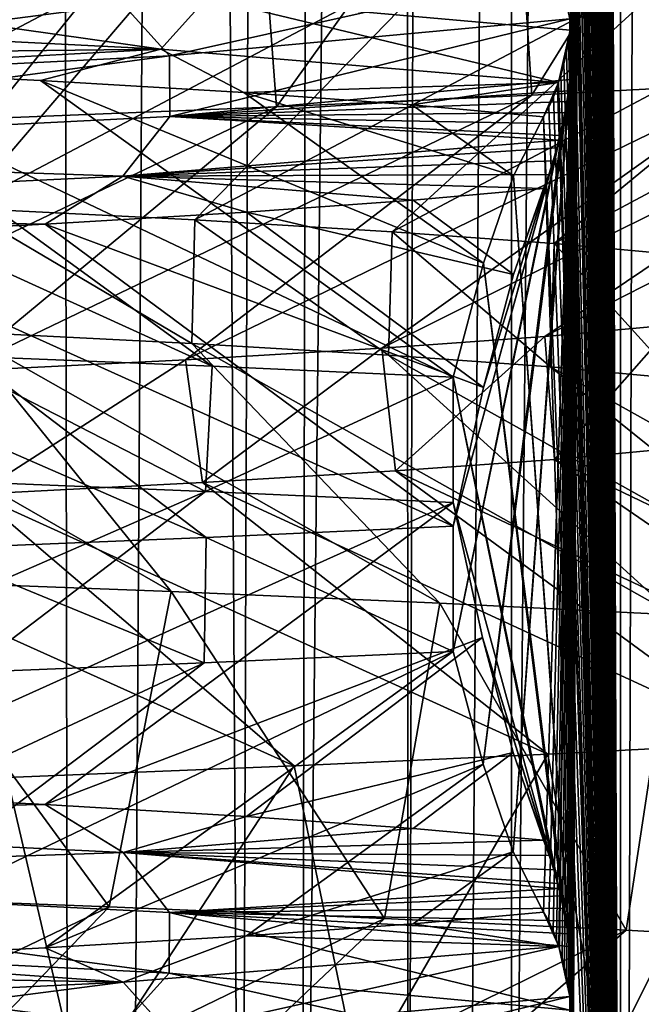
# Model space of a CAD drawing. Header units: millimetres. Extents: x -39 to 39, y -2 to 145.
# Tile 424 of 656: x 11.72 to 12.99, y 40.01 to 42.02. Entities that reach past the tile are written whole.
import ezdxf

# ---------------------------------------------------------------- set-up
doc = ezdxf.new("R2010")
doc.units = ezdxf.units.MM
doc.header["$LTSCALE"] = 65.185185
for name, color, linetype in [('12', 7, 'CONTINUOUS'), ('156', 7, 'CONTINUOUS'), ('157', 7, 'CONTINUOUS'), ('16', 7, 'CONTINUOUS'), ('177', 7, 'CONTINUOUS'), ('460', 7, 'CONTINUOUS'), ('49', 7, 'CONTINUOUS'), ('528', 7, 'CONTINUOUS'), ('529', 7, 'CONTINUOUS'), ('53', 7, 'CONTINUOUS'), ('624', 7, 'CONTINUOUS'), ('625', 7, 'CONTINUOUS'), ('626', 7, 'CONTINUOUS'), ('75', 7, 'CONTINUOUS'), ('83', 7, 'CONTINUOUS')]:
    doc.layers.add(name, color=color, linetype=linetype)

msp = doc.modelspace()

# ---------------------------------------------------------------- linework, layer by layer
at = {"layer": '12', "color": 7, "linetype": 'Continuous'}
for points in [[(11.8202, 38.299, 11.9468), (11.6881, 121, 12.475), (11.4562, 38.299, 12.2963), (11.8202, 38.299, 11.9468)], [(11.6796, 121, -12.483), (12.475, 121, -11.6881), (11.5869, 38.299, -12.1732), (11.6796, 121, -12.483)], [(11.5869, 38.299, -12.1732), (12.475, 121, -11.6881), (11.9473, 38.299, -11.8197), (11.5869, 38.299, -12.1732)], [(12.483, 121, 11.6796), (11.6881, 121, 12.475), (12.1735, 38.299, 11.5866), (12.483, 121, 11.6796)], [(12.1735, 38.299, 11.5866), (11.6881, 121, 12.475), (11.8202, 38.299, 11.9468), (12.1735, 38.299, 11.5866)], [(11.9473, 38.299, -11.8197), (12.475, 121, -11.6881), (12.297, 38.299, -11.4554), (11.9473, 38.299, -11.8197)], [(12.5158, 38.2987, 11.216), (12.483, 121, 11.6796), (12.1735, 38.299, 11.5866), (12.5158, 38.2987, 11.216)], [(12.475, 121, -11.6881), (13.2165, 121, -10.8427), (12.297, 38.299, -11.4554), (12.475, 121, -11.6881)], [(12.297, 38.299, -11.4554), (13.2165, 121, -10.8427), (12.6355, 38.299, -11.0809), (12.297, 38.299, -11.4554)], [(12.6355, 38.299, -11.0809), (13.2165, 121, -10.8427), (12.9627, 38.299, -10.6964), (12.6355, 38.299, -11.0809)], [(12.9627, 38.299, -10.6964), (13.2165, 121, -10.8427), (13.2781, 38.299, -10.3022), (12.9627, 38.299, -10.6964)]]:
    msp.add_3dface(points, dxfattribs=at)
at = {"layer": '156', "color": 7, "linetype": 'Continuous'}
for points in [[(11.6006, 41.3847, -6.7071), (11.0635, 41.4087, -7.5604), (12.0306, 40.8529, -7.8223), (11.6006, 41.3847, -6.7071)], [(12.0306, 40.8529, -7.8223), (11.0635, 41.4087, -7.5604), (11.4136, 40.8767, -8.6979), (12.0306, 40.8529, -7.8223)], [(12.0728, 41.3607, -5.8143), (11.6006, 41.3847, -6.7071), (12.5806, 40.8291, -6.903), (12.0728, 41.3607, -5.8143)], [(12.5806, 40.8291, -6.903), (11.6006, 41.3847, -6.7071), (12.0306, 40.8529, -7.8223), (12.5806, 40.8291, -6.903)], [(12.4755, 41.3368, -4.8909), (12.0728, 41.3607, -5.8143), (13.0604, 40.8054, -5.9453), (12.4755, 41.3368, -4.8909)], [(13.0604, 40.8054, -5.9453), (12.0728, 41.3607, -5.8143), (12.5806, 40.8291, -6.903), (13.0604, 40.8054, -5.9453)], [(12.8071, 41.3129, -3.942), (12.4755, 41.3368, -4.8909), (13.4676, 40.7816, -4.9545), (12.8071, 41.3129, -3.942)], [(13.4676, 40.7816, -4.9545), (12.4755, 41.3368, -4.8909), (13.0604, 40.8054, -5.9453), (13.4676, 40.7816, -4.9545)], [(13.0651, 41.2892, -2.9773), (12.8071, 41.3129, -3.942), (13.7996, 40.7578, -3.9361), (13.0651, 41.2892, -2.9773)], [(13.7996, 40.7578, -3.9361), (12.8071, 41.3129, -3.942), (13.4676, 40.7816, -4.9545), (13.7996, 40.7578, -3.9361)], [(12.8152, 41.1235, 3.9155), (13.0701, 41.1471, 2.9549), (13.9222, 40.5915, 3.4779), (12.8152, 41.1235, 3.9155)], [(12.4895, 41.0998, 4.855), (12.8152, 41.1235, 3.9155), (13.6239, 40.5677, 4.5067), (12.4895, 41.0998, 4.855)], [(13.6239, 40.5677, 4.5067), (12.8152, 41.1235, 3.9155), (13.9222, 40.5915, 3.4779), (13.6239, 40.5677, 4.5067)], [(12.0946, 41.0762, 5.7689), (12.4895, 41.0998, 4.855), (13.2498, 40.5439, 5.5105), (12.0946, 41.0762, 5.7689)], [(13.2498, 40.5439, 5.5105), (12.4895, 41.0998, 4.855), (13.6239, 40.5677, 4.5067), (13.2498, 40.5439, 5.5105)], [(11.6317, 41.0525, 6.653), (12.0946, 41.0762, 5.7689), (12.8018, 40.5202, 6.4835), (11.6317, 41.0525, 6.653)], [(12.8018, 40.5202, 6.4835), (12.0946, 41.0762, 5.7689), (13.2498, 40.5439, 5.5105), (12.8018, 40.5202, 6.4835)], [(11.0995, 41.0286, 7.5074), (11.6317, 41.0525, 6.653), (12.2825, 40.4964, 7.4204), (11.0995, 41.0286, 7.5074)], [(12.2825, 40.4964, 7.4204), (11.6317, 41.0525, 6.653), (12.8018, 40.5202, 6.4835), (12.2825, 40.4964, 7.4204)], [(11.6948, 40.4726, 8.3159), (11.0995, 41.0286, 7.5074), (12.2825, 40.4964, 7.4204), (11.6948, 40.4726, 8.3159)]]:
    msp.add_3dface(points, dxfattribs=at)
at = {"layer": '157', "color": 7, "linetype": 'Continuous'}
for points in [[(11.0618, 41.6618, -7.5629), (12.0851, 42.2007, -7.7377), (11.4755, 42.2244, -8.6161), (11.0618, 41.6618, -7.5629)], [(11.0618, 41.6618, -7.5629), (11.6039, 41.6376, -6.7015), (12.0851, 42.2007, -7.7377), (11.0618, 41.6618, -7.5629)], [(11.6039, 41.6376, -6.7015), (12.6277, 42.1769, -6.8164), (12.0851, 42.2007, -7.7377), (11.6039, 41.6376, -6.7015)], [(11.6039, 41.6376, -6.7015), (12.0791, 41.6134, -5.8014), (12.6277, 42.1769, -6.8164), (11.6039, 41.6376, -6.7015)], [(12.0791, 41.6134, -5.8014), (13.1002, 42.1532, -5.8573), (12.6277, 42.1769, -6.8164), (12.0791, 41.6134, -5.8014)], [(12.0791, 41.6134, -5.8014), (12.4831, 41.5893, -4.8716), (13.1002, 42.1532, -5.8573), (12.0791, 41.6134, -5.8014)], [(12.4831, 41.5893, -4.8716), (13.4999, 42.1295, -4.8656), (13.1002, 42.1532, -5.8573), (12.4831, 41.5893, -4.8716)], [(12.4831, 41.5893, -4.8716), (12.8145, 41.5653, -3.9179), (13.4999, 42.1295, -4.8656), (12.4831, 41.5893, -4.8716)], [(12.8145, 41.5653, -3.9179), (13.8247, 42.1058, -3.847), (13.4999, 42.1295, -4.8656), (12.8145, 41.5653, -3.9179)], [(12.8145, 41.5653, -3.9179), (13.071, 41.5416, -2.951), (13.8247, 42.1058, -3.847), (12.8145, 41.5653, -3.9179)], [(13.0577, 41.3988, 3.0095), (12.7953, 41.3749, 3.98), (13.9029, 41.9397, 3.5541), (13.0577, 41.3988, 3.0095)], [(12.7953, 41.3749, 3.98), (13.5997, 41.916, 4.5794), (13.9029, 41.9397, 3.5541), (12.7953, 41.3749, 3.98)], [(12.7953, 41.3749, 3.98), (12.4618, 41.3511, 4.9259), (13.5997, 41.916, 4.5794), (12.7953, 41.3749, 3.98)], [(12.4618, 41.3511, 4.9259), (13.221, 41.8923, 5.5793), (13.5997, 41.916, 4.5794), (12.4618, 41.3511, 4.9259)], [(12.4618, 41.3511, 4.9259), (12.0602, 41.3273, 5.8405), (13.221, 41.8923, 5.5793), (12.4618, 41.3511, 4.9259)], [(12.0602, 41.3273, 5.8405), (12.7689, 41.8685, 6.5482), (13.221, 41.8923, 5.5793), (12.0602, 41.3273, 5.8405)], [(12.0602, 41.3273, 5.8405), (11.5927, 41.3037, 6.7209), (12.7689, 41.8685, 6.5482), (12.0602, 41.3273, 5.8405)], [(11.5927, 41.3037, 6.7209), (12.2459, 41.8448, 7.4807), (12.7689, 41.8685, 6.5482), (11.5927, 41.3037, 6.7209)], [(11.5927, 41.3037, 6.7209), (11.0584, 41.2799, 7.5679), (12.2459, 41.8448, 7.4807), (11.5927, 41.3037, 6.7209)], [(11.0584, 41.2799, 7.5679), (11.6549, 41.8211, 8.3717), (12.2459, 41.8448, 7.4807), (11.0584, 41.2799, 7.5679)], [(10.7847, 39.6732, -7.953), (11.9036, 40.208, -8.0142), (11.2738, 40.2317, -8.8783), (10.7847, 39.6732, -7.953)], [(10.7847, 39.6732, -7.953), (11.363, 39.6487, -7.1023), (11.9036, 40.208, -8.0142), (10.7847, 39.6732, -7.953)], [(11.363, 39.6487, -7.1023), (12.4672, 40.1843, -7.1057), (11.9036, 40.208, -8.0142), (11.363, 39.6487, -7.1023)], [(11.363, 39.6487, -7.1023), (11.8744, 39.6243, -6.2096), (12.4672, 40.1843, -7.1057), (11.363, 39.6487, -7.1023)], [(11.8744, 39.6243, -6.2096), (12.9617, 40.1606, -6.1577), (12.4672, 40.1843, -7.1057), (11.8744, 39.6243, -6.2096)], [(11.8744, 39.6243, -6.2096), (12.3157, 39.5998, -5.2804), (12.9617, 40.1606, -6.1577), (11.8744, 39.6243, -6.2096)], [(12.3157, 39.5998, -5.2804), (13.3842, 40.1368, -5.1755), (12.9617, 40.1606, -6.1577), (12.3157, 39.5998, -5.2804)], [(12.3157, 39.5998, -5.2804), (12.6845, 39.5754, -4.32), (13.3842, 40.1368, -5.1755), (12.3157, 39.5998, -5.2804)], [(12.6845, 39.5754, -4.32), (13.7324, 40.1131, -4.1646), (13.3842, 40.1368, -5.1755), (12.6845, 39.5754, -4.32)], [(12.6845, 39.5754, -4.32), (12.9786, 39.5509, -3.3342), (13.7324, 40.1131, -4.1646), (12.6845, 39.5754, -4.32)], [(12.9786, 39.5509, -3.3342), (14.0044, 40.0894, -3.1306), (13.7324, 40.1131, -4.1646), (12.9786, 39.5509, -3.3342)], [(12.9786, 39.5509, -3.3342), (13.1961, 39.5265, -2.3288), (14.0044, 40.0894, -3.1306), (12.9786, 39.5509, -3.3342)]]:
    msp.add_3dface(points, dxfattribs=at)
at = {"layer": '16', "color": 7, "linetype": 'Continuous'}
for points in [[(12.0728, 41.3607, -5.8143), (11.6039, 41.6376, -6.7015), (11.6006, 41.3847, -6.7071), (12.0728, 41.3607, -5.8143)], [(12.0791, 41.6134, -5.8014), (11.6039, 41.6376, -6.7015), (12.0728, 41.3607, -5.8143), (12.0791, 41.6134, -5.8014)], [(12.4755, 41.3368, -4.8909), (12.0791, 41.6134, -5.8014), (12.0728, 41.3607, -5.8143), (12.4755, 41.3368, -4.8909)], [(12.4831, 41.5893, -4.8716), (12.0791, 41.6134, -5.8014), (12.4755, 41.3368, -4.8909), (12.4831, 41.5893, -4.8716)], [(12.8071, 41.3129, -3.942), (12.4831, 41.5893, -4.8716), (12.4755, 41.3368, -4.8909), (12.8071, 41.3129, -3.942)], [(12.8145, 41.5653, -3.9179), (12.4831, 41.5893, -4.8716), (12.8071, 41.3129, -3.942), (12.8145, 41.5653, -3.9179)], [(13.0651, 41.2892, -2.9773), (12.8145, 41.5653, -3.9179), (12.8071, 41.3129, -3.942), (13.0651, 41.2892, -2.9773)], [(13.071, 41.5416, -2.951), (12.8145, 41.5653, -3.9179), (13.0651, 41.2892, -2.9773), (13.071, 41.5416, -2.951)], [(12.7953, 41.3749, 3.98), (13.0577, 41.3988, 3.0095), (12.8152, 41.1235, 3.9155), (12.7953, 41.3749, 3.98)], [(12.8152, 41.1235, 3.9155), (13.0577, 41.3988, 3.0095), (13.0701, 41.1471, 2.9549), (12.8152, 41.1235, 3.9155)], [(12.4618, 41.3511, 4.9259), (12.7953, 41.3749, 3.98), (12.4895, 41.0998, 4.855), (12.4618, 41.3511, 4.9259)], [(12.4895, 41.0998, 4.855), (12.7953, 41.3749, 3.98), (12.8152, 41.1235, 3.9155), (12.4895, 41.0998, 4.855)], [(12.0602, 41.3273, 5.8405), (12.4618, 41.3511, 4.9259), (12.0946, 41.0762, 5.7689), (12.0602, 41.3273, 5.8405)], [(12.0946, 41.0762, 5.7689), (12.4618, 41.3511, 4.9259), (12.4895, 41.0998, 4.855), (12.0946, 41.0762, 5.7689)], [(11.5927, 41.3037, 6.7209), (12.0602, 41.3273, 5.8405), (11.6317, 41.0525, 6.653), (11.5927, 41.3037, 6.7209)], [(11.6317, 41.0525, 6.653), (12.0602, 41.3273, 5.8405), (12.0946, 41.0762, 5.7689), (11.6317, 41.0525, 6.653)]]:
    msp.add_3dface(points, dxfattribs=at)
at = {"layer": '177', "color": 7, "linetype": 'Continuous'}
for points in [[(12.7275, 42.5166, 6.6282), (13.1865, 42.5403, 5.6603), (12.7689, 41.8685, 6.5482), (12.7275, 42.5166, 6.6282)], [(12.7689, 41.8685, 6.5482), (13.1865, 42.5403, 5.6603), (13.221, 41.8923, 5.5793), (12.7689, 41.8685, 6.5482)], [(12.1976, 42.4928, 7.5591), (12.7275, 42.5166, 6.6282), (12.2459, 41.8448, 7.4807), (12.1976, 42.4928, 7.5591)], [(12.2459, 41.8448, 7.4807), (12.7275, 42.5166, 6.6282), (12.7689, 41.8685, 6.5482), (12.2459, 41.8448, 7.4807)], [(11.5998, 42.469, 8.448), (12.1976, 42.4928, 7.5591), (11.6549, 41.8211, 8.3717), (11.5998, 42.469, 8.448)], [(11.6549, 41.8211, 8.3717), (12.1976, 42.4928, 7.5591), (12.2459, 41.8448, 7.4807), (11.6549, 41.8211, 8.3717)], [(11.9036, 40.208, -8.0142), (11.4136, 40.8767, -8.6979), (11.2738, 40.2317, -8.8783), (11.9036, 40.208, -8.0142)], [(12.0306, 40.8529, -7.8223), (11.4136, 40.8767, -8.6979), (11.9036, 40.208, -8.0142), (12.0306, 40.8529, -7.8223)], [(12.4672, 40.1843, -7.1057), (12.0306, 40.8529, -7.8223), (11.9036, 40.208, -8.0142), (12.4672, 40.1843, -7.1057)], [(12.5806, 40.8291, -6.903), (12.0306, 40.8529, -7.8223), (12.4672, 40.1843, -7.1057), (12.5806, 40.8291, -6.903)], [(12.9617, 40.1606, -6.1577), (12.5806, 40.8291, -6.903), (12.4672, 40.1843, -7.1057), (12.9617, 40.1606, -6.1577)], [(13.0604, 40.8054, -5.9453), (12.5806, 40.8291, -6.903), (12.9617, 40.1606, -6.1577), (13.0604, 40.8054, -5.9453)], [(13.3842, 40.1368, -5.1755), (13.0604, 40.8054, -5.9453), (12.9617, 40.1606, -6.1577), (13.3842, 40.1368, -5.1755)], [(12.8018, 40.5202, 6.4835), (13.2498, 40.5439, 5.5105), (12.9164, 39.8759, 6.2521), (12.8018, 40.5202, 6.4835)], [(12.9164, 39.8759, 6.2521), (13.2498, 40.5439, 5.5105), (13.3461, 39.8996, 5.273), (12.9164, 39.8759, 6.2521)], [(12.2825, 40.4964, 7.4204), (12.8018, 40.5202, 6.4835), (12.4151, 39.8522, 7.1965), (12.2825, 40.4964, 7.4204)], [(12.4151, 39.8522, 7.1965), (12.8018, 40.5202, 6.4835), (12.9164, 39.8759, 6.2521), (12.4151, 39.8522, 7.1965)], [(11.6948, 40.4726, 8.3159), (12.2825, 40.4964, 7.4204), (11.8448, 39.8284, 8.1009), (11.6948, 40.4726, 8.3159)], [(11.8448, 39.8284, 8.1009), (12.2825, 40.4964, 7.4204), (12.4151, 39.8522, 7.1965), (11.8448, 39.8284, 8.1009)], [(11.2087, 39.8047, 8.9603), (11.6948, 40.4726, 8.3159), (11.8448, 39.8284, 8.1009), (11.2087, 39.8047, 8.9603)]]:
    msp.add_3dface(points, dxfattribs=at)
at = {"layer": '460', "linetype": 'Continuous'}
for points in [[(12.1009, 41.0581, -7.4303), (11.5304, 41.0812, -8.288), (11.5576, 41.3365, -8.2499), (12.1009, 41.0581, -7.4303)], [(12.1143, 41.3139, -7.4083), (12.1009, 41.0581, -7.4303), (11.5576, 41.3365, -8.2499), (12.1143, 41.3139, -7.4083)], [(12.6076, 41.2914, -6.5337), (12.1009, 41.0581, -7.4303), (12.1143, 41.3139, -7.4083), (12.6076, 41.2914, -6.5337)], [(12.6076, 41.035, -6.5337), (12.1009, 41.0581, -7.4303), (12.6076, 41.2914, -6.5337), (12.6076, 41.035, -6.5337)], [(12.6076, 40.987, 6.5337), (12.1026, 40.964, 7.4274), (12.6076, 40.7306, 6.5337), (12.6076, 40.987, 6.5337)], [(12.1026, 40.964, 7.4274), (11.5305, 40.9408, 8.2878), (12.0983, 40.7074, 7.4344), (12.1026, 40.964, 7.4274)], [(12.6076, 40.7306, 6.5337), (12.1026, 40.964, 7.4274), (12.0983, 40.7074, 7.4344), (12.6076, 40.7306, 6.5337)], [(12.0983, 40.7074, 7.4344), (11.5305, 40.9408, 8.2878), (11.523, 40.6841, 8.2982), (12.0983, 40.7074, 7.4344)]]:
    msp.add_3dface(points, dxfattribs=at)
at = {"layer": '49', "color": 7, "linetype": 'Continuous'}
msp.add_3dface([(11.0473, 121, -13.4658), (11.9001, 121, -12.7184), (11.4143, 38.2987, -12.7276), (11.0473, 121, -13.4658)], dxfattribs=at)
at = {"layer": '528', "linetype": 'Continuous'}
for points in [[(12.8475, 38.0187, 1.9567), (12.95, 67), (12.8436, 38.046, 2.0295), (12.8475, 38.0187, 1.9567)], [(12.8436, 38.046, 2.0295), (12.95, 67), (12.8503, 39.9766, 1.9023), (12.8436, 38.046, 2.0295)], [(12.8467, 40.0248, 1.9707), (12.95, 67), (12.8442, 40.0424, 2.0183), (12.8467, 40.0248, 1.9707)], [(12.8442, 40.0424, 2.0183), (12.95, 67), (12.8503, 41.9766, 1.9023), (12.8442, 40.0424, 2.0183)], [(12.8478, 40.0153, 1.9499), (12.95, 67), (12.8467, 40.0248, 1.9707), (12.8478, 40.0153, 1.9499)], [(12.8478, 42.0153, 1.9499), (12.95, 67), (12.8467, 42.0248, 1.9707), (12.8478, 42.0153, 1.9499)], [(12.95, 38), (12.95, 67), (12.8475, 38.0187, 1.9567), (12.95, 38)], [(12.8503, 39.9766, 1.9023), (12.95, 67), (12.8478, 40.0153, 1.9499), (12.8503, 39.9766, 1.9023)], [(12.8503, 41.9766, 1.9023), (12.95, 67), (12.8478, 42.0153, 1.9499), (12.8503, 41.9766, 1.9023)], [(12.8194, 40.1403, 2.4914), (12.8238, 40.1273, 2.4074), (12.8503, 41.9766, 1.9023), (12.8194, 40.1403, 2.4914)], [(12.8495, 41.9313, 1.9186), (12.8194, 40.1403, 2.4914), (12.8503, 41.9766, 1.9023), (12.8495, 41.9313, 1.9186)], [(12.8238, 40.1273, 2.4074), (12.8255, 40.1219, 2.3749), (12.8503, 41.9766, 1.9023), (12.8238, 40.1273, 2.4074)], [(12.8255, 40.1219, 2.3749), (12.8308, 40.1041, 2.2745), (12.8503, 41.9766, 1.9023), (12.8255, 40.1219, 2.3749)], [(12.8308, 40.1041, 2.2745), (12.8355, 40.0857, 2.184), (12.8503, 41.9766, 1.9023), (12.8308, 40.1041, 2.2745)], [(12.8355, 40.0857, 2.184), (12.8401, 40.0654, 2.0979), (12.8503, 41.9766, 1.9023), (12.8355, 40.0857, 2.184)], [(12.8401, 40.0654, 2.0979), (12.8442, 40.0424, 2.0183), (12.8503, 41.9766, 1.9023), (12.8401, 40.0654, 2.0979)], [(12.7307, 40.3204, 4.1854), (12.7927, 40.1975, 3.001), (12.8495, 41.9313, 1.9186), (12.7307, 40.3204, 4.1854)], [(12.8467, 41.9004, 1.9703), (12.7307, 40.3204, 4.1854), (12.8495, 41.9313, 1.9186), (12.8467, 41.9004, 1.9703)], [(12.7927, 40.1975, 3.001), (12.8034, 40.1788, 2.798), (12.8495, 41.9313, 1.9186), (12.7927, 40.1975, 3.001)], [(12.8034, 40.1788, 2.798), (12.8122, 40.1593, 2.6303), (12.8495, 41.9313, 1.9186), (12.8034, 40.1788, 2.798)], [(12.8122, 40.1593, 2.6303), (12.8194, 40.1403, 2.4914), (12.8495, 41.9313, 1.9186), (12.8122, 40.1593, 2.6303)], [(12.8438, 41.8776, 2.0257), (12.7307, 40.3204, 4.1854), (12.8467, 41.9004, 1.9703), (12.8438, 41.8776, 2.0257)], [(12.6689, 40.4998, 5.3634), (12.7307, 40.3204, 4.1854), (12.8438, 41.8776, 2.0257), (12.6689, 40.4998, 5.3634)], [(12.8404, 41.8554, 2.0917), (12.6689, 40.4998, 5.3634), (12.8438, 41.8776, 2.0257), (12.8404, 41.8554, 2.0917)], [(12.8364, 41.8332, 2.1685), (12.6689, 40.4998, 5.3634), (12.8404, 41.8554, 2.0917), (12.8364, 41.8332, 2.1685)], [(12.8316, 41.8101, 2.2583), (12.6689, 40.4998, 5.3634), (12.8364, 41.8332, 2.1685), (12.8316, 41.8101, 2.2583)], [(12.6076, 40.7306, 6.5337), (12.6689, 40.4998, 5.3634), (12.8316, 41.8101, 2.2583), (12.6076, 40.7306, 6.5337)], [(12.8261, 41.786, 2.3635), (12.6076, 40.7306, 6.5337), (12.8316, 41.8101, 2.2583), (12.8261, 41.786, 2.3635)], [(12.8237, 41.7762, 2.4091), (12.6076, 40.7306, 6.5337), (12.8261, 41.786, 2.3635), (12.8237, 41.7762, 2.4091)], [(12.8197, 41.7607, 2.4856), (12.6076, 40.7306, 6.5337), (12.8237, 41.7762, 2.4091), (12.8197, 41.7607, 2.4856)], [(12.6076, 40.987, 6.5337), (12.6076, 40.7306, 6.5337), (12.8197, 41.7607, 2.4856), (12.6076, 40.987, 6.5337)], [(12.8123, 41.7342, 2.628), (12.6076, 40.987, 6.5337), (12.8197, 41.7607, 2.4856), (12.8123, 41.7342, 2.628)], [(12.6697, 41.2705, 5.3484), (12.6076, 40.987, 6.5337), (12.8123, 41.7342, 2.628), (12.6697, 41.2705, 5.3484)], [(12.8034, 41.7063, 2.7974), (12.6697, 41.2705, 5.3484), (12.8123, 41.7342, 2.628), (12.8034, 41.7063, 2.7974)], [(12.7314, 41.502, 4.1702), (12.6697, 41.2705, 5.3484), (12.8034, 41.7063, 2.7974), (12.7314, 41.502, 4.1702)], [(12.7927, 41.6778, 3.001), (12.7314, 41.502, 4.1702), (12.8034, 41.7063, 2.7974), (12.7927, 41.6778, 3.001)]]:
    msp.add_3dface(points, dxfattribs=at)
at = {"layer": '529', "linetype": 'Continuous'}
for points in [[(12.8452, 67, -2.0005), (12.95, 67), (12.95, 38), (12.8452, 67, -2.0005)], [(12.8452, 67, -2.0005), (12.95, 38), (12.85, 64.0799, -1.9079), (12.8452, 67, -2.0005)], [(12.85, 64.0799, -1.9079), (12.95, 38), (12.8499, 64.0335, -1.9103), (12.85, 64.0799, -1.9079)], [(12.8499, 64.0335, -1.9103), (12.95, 38), (12.8473, 64.0017, -1.9603), (12.8499, 64.0335, -1.9103)], [(12.8473, 64.0017, -1.9603), (12.95, 38), (12.844, 63.9781, -2.023), (12.8473, 64.0017, -1.9603)], [(12.844, 63.9781, -2.023), (12.95, 38), (12.8501, 62.0769, -1.9058), (12.844, 63.9781, -2.023)], [(12.8501, 62.0769, -1.9058), (12.95, 38), (12.8497, 62.0307, -1.913), (12.8501, 62.0769, -1.9058)], [(12.8497, 62.0307, -1.913), (12.95, 38), (12.8471, 62, -1.9643), (12.8497, 62.0307, -1.913)], [(12.8471, 62, -1.9643), (12.95, 38), (12.8437, 61.9765, -2.0279), (12.8471, 62, -1.9643)], [(12.8437, 61.9765, -2.0279), (12.95, 38), (12.85, 60.0799, -1.9079), (12.8437, 61.9765, -2.0279)], [(12.85, 60.0799, -1.9079), (12.95, 38), (12.8499, 60.0335, -1.9103), (12.85, 60.0799, -1.9079)], [(12.8499, 60.0335, -1.9103), (12.95, 38), (12.8473, 60.0017, -1.9603), (12.8499, 60.0335, -1.9103)], [(12.8473, 60.0017, -1.9603), (12.95, 38), (12.844, 59.978, -2.023), (12.8473, 60.0017, -1.9603)], [(12.844, 59.978, -2.023), (12.95, 38), (12.85, 58.0799, -1.9079), (12.844, 59.978, -2.023)], [(12.85, 58.0799, -1.9079), (12.95, 38), (12.8499, 58.0335, -1.9103), (12.85, 58.0799, -1.9079)], [(12.8499, 58.0335, -1.9103), (12.95, 38), (12.8473, 58.0017, -1.9603), (12.8499, 58.0335, -1.9103)], [(12.8473, 58.0017, -1.9603), (12.95, 38), (12.844, 57.9781, -2.023), (12.8473, 58.0017, -1.9603)], [(12.844, 57.9781, -2.023), (12.95, 38), (12.8503, 56.0703, -1.9018), (12.844, 57.9781, -2.023)], [(12.8503, 56.0703, -1.9018), (12.95, 38), (12.8493, 56.0241, -1.9209), (12.8503, 56.0703, -1.9018)], [(12.8493, 56.0241, -1.9209), (12.95, 38), (12.8467, 55.9969, -1.9713), (12.8493, 56.0241, -1.9209)], [(12.8467, 55.9969, -1.9713), (12.95, 38), (12.8425, 55.9695, -2.0508), (12.8467, 55.9969, -1.9713)], [(12.8425, 55.9695, -2.0508), (12.95, 38), (12.85, 54.0799, -1.9079), (12.8425, 55.9695, -2.0508)], [(12.85, 54.0799, -1.9079), (12.95, 38), (12.8499, 54.0335, -1.9103), (12.85, 54.0799, -1.9079)], [(12.8499, 54.0335, -1.9103), (12.95, 38), (12.8473, 54.0017, -1.9603), (12.8499, 54.0335, -1.9103)], [(12.8473, 54.0017, -1.9603), (12.95, 38), (12.844, 53.9781, -2.023), (12.8473, 54.0017, -1.9603)], [(12.844, 53.9781, -2.023), (12.95, 38), (12.8398, 53.9555, -2.1022), (12.844, 53.9781, -2.023)], [(12.8398, 53.9555, -2.1022), (12.95, 38), (12.85, 52.0799, -1.9079), (12.8398, 53.9555, -2.1022)], [(12.85, 52.0799, -1.9079), (12.95, 38), (12.8499, 52.0335, -1.9103), (12.85, 52.0799, -1.9079)], [(12.8499, 52.0335, -1.9103), (12.95, 38), (12.8473, 52.0017, -1.9603), (12.8499, 52.0335, -1.9103)], [(12.8473, 52.0017, -1.9603), (12.95, 38), (12.844, 51.978, -2.023), (12.8473, 52.0017, -1.9603)], [(12.844, 51.978, -2.023), (12.95, 38), (12.8398, 51.9555, -2.1022), (12.844, 51.978, -2.023)], [(12.8398, 51.9555, -2.1022), (12.95, 38), (12.85, 50.0799, -1.9079), (12.8398, 51.9555, -2.1022)], [(12.85, 50.0799, -1.9079), (12.95, 38), (12.8499, 50.0335, -1.9103), (12.85, 50.0799, -1.9079)], [(12.8499, 50.0335, -1.9103), (12.95, 38), (12.8473, 50.0017, -1.9603), (12.8499, 50.0335, -1.9103)], [(12.8473, 50.0017, -1.9603), (12.95, 38), (12.844, 49.9781, -2.023), (12.8473, 50.0017, -1.9603)], [(12.844, 49.9781, -2.023), (12.95, 38), (12.8398, 49.9555, -2.1022), (12.844, 49.9781, -2.023)], [(12.8398, 49.9555, -2.1022), (12.95, 38), (12.8346, 49.9325, -2.2017), (12.8398, 49.9555, -2.1022)], [(12.8346, 49.9325, -2.2017), (12.95, 38), (12.85, 48.0799, -1.9079), (12.8346, 49.9325, -2.2017)], [(12.85, 48.0799, -1.9079), (12.95, 38), (12.8499, 48.0335, -1.9103), (12.85, 48.0799, -1.9079)], [(12.8499, 48.0335, -1.9103), (12.95, 38), (12.8473, 48.0017, -1.9603), (12.8499, 48.0335, -1.9103)], [(12.8473, 48.0017, -1.9603), (12.95, 38), (12.844, 47.9781, -2.023), (12.8473, 48.0017, -1.9603)], [(12.844, 47.9781, -2.023), (12.95, 38), (12.8398, 47.9555, -2.1022), (12.844, 47.9781, -2.023)], [(12.8398, 47.9555, -2.1022), (12.95, 38), (12.8346, 47.9325, -2.2017), (12.8398, 47.9555, -2.1022)], [(12.8346, 47.9325, -2.2017), (12.95, 38), (12.8283, 47.9091, -2.3228), (12.8346, 47.9325, -2.2017)], [(12.8283, 47.9091, -2.3228), (12.95, 38), (12.8502, 46.0751, -1.9044), (12.8283, 47.9091, -2.3228)], [(12.8502, 46.0751, -1.9044), (12.95, 38), (12.8496, 46.0286, -1.9152), (12.8502, 46.0751, -1.9044)], [(12.8496, 46.0286, -1.9152), (12.95, 38), (12.8469, 45.9985, -1.9676), (12.8496, 46.0286, -1.9152)], [(12.8469, 45.9985, -1.9676), (12.95, 38), (12.8435, 45.975, -2.0325), (12.8469, 45.9985, -1.9676)], [(12.8435, 45.975, -2.0325), (12.95, 38), (12.8391, 45.9521, -2.1156), (12.8435, 45.975, -2.0325)], [(12.8391, 45.9521, -2.1156), (12.95, 38), (12.8336, 45.9284, -2.2212), (12.8391, 45.9521, -2.1156)], [(12.8336, 45.9284, -2.2212), (12.95, 38), (12.8269, 45.9045, -2.3488), (12.8336, 45.9284, -2.2212)], [(12.8269, 45.9045, -2.3488), (12.95, 38), (12.8237, 45.8942, -2.4107), (12.8269, 45.9045, -2.3488)], [(12.8237, 45.8942, -2.4107), (12.95, 38), (12.85, 44.0799, -1.9079), (12.8237, 45.8942, -2.4107)], [(12.85, 44.0799, -1.9079), (12.95, 38), (12.8499, 44.0335, -1.9103), (12.85, 44.0799, -1.9079)], [(12.8499, 44.0335, -1.9103), (12.95, 38), (12.8473, 44.0017, -1.9603), (12.8499, 44.0335, -1.9103)], [(12.8473, 44.0017, -1.9603), (12.95, 38), (12.844, 43.978, -2.023), (12.8473, 44.0017, -1.9603)], [(12.844, 43.978, -2.023), (12.95, 38), (12.8398, 43.9555, -2.1022), (12.844, 43.978, -2.023)], [(12.8398, 43.9555, -2.1022), (12.95, 38), (12.8346, 43.9325, -2.2017), (12.8398, 43.9555, -2.1022)], [(12.8346, 43.9325, -2.2017), (12.95, 38), (12.8283, 43.9091, -2.3228), (12.8346, 43.9325, -2.2017)], [(12.8237, 43.8943, -2.4099), (12.95, 38), (12.821, 43.8863, -2.4612), (12.8237, 43.8943, -2.4099)], [(12.8283, 43.9091, -2.3228), (12.95, 38), (12.8237, 43.8943, -2.4099), (12.8283, 43.9091, -2.3228)], [(12.821, 43.8863, -2.4612), (12.95, 38), (12.8131, 43.8649, -2.613), (12.821, 43.8863, -2.4612)], [(12.8131, 43.8649, -2.613), (12.95, 38), (12.85, 42.0799, -1.9079), (12.8131, 43.8649, -2.613)], [(12.85, 42.0799, -1.9079), (12.95, 38), (12.8499, 42.0335, -1.9103), (12.85, 42.0799, -1.9079)], [(12.8499, 42.0335, -1.9103), (12.95, 38), (12.8473, 42.0017, -1.9603), (12.8499, 42.0335, -1.9103)], [(12.8473, 42.0017, -1.9603), (12.95, 38), (12.844, 41.9781, -2.023), (12.8473, 42.0017, -1.9603)], [(12.844, 41.9781, -2.023), (12.95, 38), (12.8398, 41.9555, -2.1022), (12.844, 41.9781, -2.023)], [(12.8398, 41.9555, -2.1022), (12.95, 38), (12.8346, 41.9325, -2.2017), (12.8398, 41.9555, -2.1022)], [(12.8346, 41.9325, -2.2017), (12.95, 38), (12.8283, 41.9091, -2.3228), (12.8346, 41.9325, -2.2017)], [(12.8283, 41.9091, -2.3228), (12.95, 38), (12.8237, 41.8943, -2.4099), (12.8283, 41.9091, -2.3228)], [(12.821, 41.8863, -2.4612), (12.95, 38), (12.8131, 41.8649, -2.613), (12.821, 41.8863, -2.4612)], [(12.8237, 41.8943, -2.4099), (12.95, 38), (12.821, 41.8863, -2.4612), (12.8237, 41.8943, -2.4099)], [(12.8131, 41.8649, -2.613), (12.95, 38), (12.8039, 41.8442, -2.7882), (12.8131, 41.8649, -2.613)], [(12.8039, 41.8442, -2.7882), (12.95, 38), (12.7927, 41.8245, -3.001), (12.8039, 41.8442, -2.7882)], [(12.7315, 41.7036, -4.1702), (12.7927, 41.8245, -3.001), (12.8489, 40.0991, -1.9299), (12.7315, 41.7036, -4.1702)], [(12.7927, 41.8245, -3.001), (12.95, 38), (12.8489, 40.0991, -1.9299), (12.7927, 41.8245, -3.001)], [(12.6697, 41.5248, -5.3485), (12.7315, 41.7036, -4.1702), (12.8461, 40.127, -1.9823), (12.6697, 41.5248, -5.3485)], [(12.8461, 40.127, -1.9823), (12.7315, 41.7036, -4.1702), (12.8489, 40.0991, -1.9299), (12.8461, 40.127, -1.9823)], [(12.6076, 41.2914, -6.5337), (12.6697, 41.5248, -5.3485), (12.833, 40.2057, -2.2332), (12.6076, 41.2914, -6.5337)], [(12.833, 40.2057, -2.2332), (12.6697, 41.5248, -5.3485), (12.8381, 40.1794, -2.1345), (12.833, 40.2057, -2.2332)], [(12.8381, 40.1794, -2.1345), (12.6697, 41.5248, -5.3485), (12.8426, 40.1528, -2.0494), (12.8381, 40.1794, -2.1345)], [(12.8426, 40.1528, -2.0494), (12.6697, 41.5248, -5.3485), (12.8461, 40.127, -1.9823), (12.8426, 40.1528, -2.0494)], [(12.8211, 40.2562, -2.4599), (12.8135, 40.2837, -2.6047), (12.6076, 41.2914, -6.5337), (12.8211, 40.2562, -2.4599)], [(12.6076, 41.035, -6.5337), (12.6076, 41.2914, -6.5337), (12.8135, 40.2837, -2.6047), (12.6076, 41.035, -6.5337)], [(12.8211, 40.2562, -2.4599), (12.6076, 41.2914, -6.5337), (12.8238, 40.2454, -2.4072), (12.8211, 40.2562, -2.4599)], [(12.8238, 40.2454, -2.4072), (12.6076, 41.2914, -6.5337), (12.8274, 40.2306, -2.339), (12.8238, 40.2454, -2.4072)], [(12.8274, 40.2306, -2.339), (12.6076, 41.2914, -6.5337), (12.833, 40.2057, -2.2332), (12.8274, 40.2306, -2.339)], [(12.6678, 40.7593, -5.3838), (12.6076, 41.035, -6.5337), (12.8135, 40.2837, -2.6047), (12.6678, 40.7593, -5.3838)], [(12.7303, 40.5239, -4.1929), (12.6678, 40.7593, -5.3838), (12.8042, 40.3133, -2.7821), (12.7303, 40.5239, -4.1929)], [(12.8042, 40.3133, -2.7821), (12.6678, 40.7593, -5.3838), (12.8135, 40.2837, -2.6047), (12.8042, 40.3133, -2.7821)], [(12.7927, 40.3442, -3.001), (12.7303, 40.5239, -4.1929), (12.8042, 40.3133, -2.7821), (12.7927, 40.3442, -3.001)], [(12.8489, 40.0991, -1.9299), (12.95, 38), (12.8505, 40.0577, -1.8988), (12.8489, 40.0991, -1.9299)], [(12.8505, 40.0577, -1.8988), (12.95, 38), (12.8486, 40.0151, -1.9343), (12.8505, 40.0577, -1.8988)], [(12.8486, 40.0151, -1.9343), (12.95, 38), (12.8467, 39.9967, -1.9718), (12.8486, 40.0151, -1.9343)]]:
    msp.add_3dface(points, dxfattribs=at)
at = {"layer": '53', "color": 7, "linetype": 'Continuous'}
for points in [[(13.4658, 121, 11.0473), (12.7184, 121, 11.9001), (12.7276, 38.2987, 11.4143), (13.4658, 121, 11.0473)], [(13.4658, 121, 11.0473), (12.7276, 38.2987, 11.4143), (13.2928, 38.2988, 10.7509), (13.4658, 121, 11.0473)]]:
    msp.add_3dface(points, dxfattribs=at)
at = {"layer": '624', "linetype": 'Continuous'}
for points in [[(11.5304, 41.0812, -8.288), (12.1009, 41.0581, -7.4303), (10.7447, 40.4661, -7.5639), (11.5304, 41.0812, -8.288)], [(10.7447, 40.4661, -7.5639), (12.1009, 41.0581, -7.4303), (11.2919, 40.4417, -6.7195), (10.7447, 40.4661, -7.5639)], [(12.1009, 41.0581, -7.4303), (12.6076, 41.035, -6.5337), (11.2919, 40.4417, -6.7195), (12.1009, 41.0581, -7.4303)], [(11.2919, 40.4417, -6.7195), (12.6076, 41.035, -6.5337), (11.773, 40.4173, -5.8358), (11.2919, 40.4417, -6.7195)], [(12.6076, 41.035, -6.5337), (12.6678, 40.7593, -5.3838), (11.773, 40.4173, -5.8358), (12.6076, 41.035, -6.5337)], [(11.773, 40.4173, -5.8358), (12.6678, 40.7593, -5.3838), (12.185, 40.3929, -4.9178), (11.773, 40.4173, -5.8358)], [(12.6678, 40.7593, -5.3838), (12.7303, 40.5239, -4.1929), (12.185, 40.3929, -4.9178), (12.6678, 40.7593, -5.3838)], [(12.6076, 40.7306, 6.5337), (12.0983, 40.7074, 7.4344), (11.2919, 40.0999, 6.7195), (12.6076, 40.7306, 6.5337)], [(11.773, 40.1243, 5.8358), (12.6076, 40.7306, 6.5337), (11.2919, 40.0999, 6.7195), (11.773, 40.1243, 5.8358)], [(12.6689, 40.4998, 5.3634), (12.6076, 40.7306, 6.5337), (11.773, 40.1243, 5.8358), (12.6689, 40.4998, 5.3634)], [(12.0983, 40.7074, 7.4344), (11.523, 40.6841, 8.2982), (10.7447, 40.0756, 7.5639), (12.0983, 40.7074, 7.4344)], [(11.2919, 40.0999, 6.7195), (12.0983, 40.7074, 7.4344), (10.7447, 40.0756, 7.5639), (11.2919, 40.0999, 6.7195)], [(12.185, 40.3929, -4.9178), (12.7303, 40.5239, -4.1929), (12.5256, 40.3685, -3.971), (12.185, 40.3929, -4.9178)], [(12.7303, 40.5239, -4.1929), (12.7927, 40.3442, -3.001), (12.5256, 40.3685, -3.971), (12.7303, 40.5239, -4.1929)], [(12.185, 40.1487, 4.9178), (12.6689, 40.4998, 5.3634), (11.773, 40.1243, 5.8358), (12.185, 40.1487, 4.9178)], [(12.7307, 40.3204, 4.1854), (12.6689, 40.4998, 5.3634), (12.185, 40.1487, 4.9178), (12.7307, 40.3204, 4.1854)], [(12.5256, 40.1731, 3.971), (12.7307, 40.3204, 4.1854), (12.185, 40.1487, 4.9178), (12.5256, 40.1731, 3.971)], [(12.7927, 40.1975, 3.001), (12.7307, 40.3204, 4.1854), (12.5256, 40.1731, 3.971), (12.7927, 40.1975, 3.001)]]:
    msp.add_3dface(points, dxfattribs=at)
at = {"layer": '625', "linetype": 'Continuous'}
for points in [[(12.0097, 41.9629, -5.1013), (10.6389, 42.0316, -7.5546), (10.7745, 42.1378, -7.2685), (12.0097, 41.9629, -5.1013)], [(12.1038, 42.0676, -4.7348), (12.0097, 41.9629, -5.1013), (10.7745, 42.1378, -7.2685), (12.1038, 42.0676, -4.7348)], [(12.8238, 42.1273, 2.4074), (11.9322, 42.054, 5.2794), (12.0271, 41.949, 4.9261), (12.8238, 42.1273, 2.4074)], [(12.8467, 42.0248, 1.9707), (12.8238, 42.1273, 2.4074), (12.0271, 41.949, 4.9261), (12.8467, 42.0248, 1.9707)], [(12.8468, 42.1215, -1.9701), (12.8473, 42.0017, -1.9603), (12.1038, 42.0676, -4.7348), (12.8468, 42.1215, -1.9701)], [(12.8468, 42.1215, -1.9701), (12.8476, 42.1139, -1.9548), (12.8473, 42.0017, -1.9603), (12.8468, 42.1215, -1.9701)], [(12.8476, 42.1139, -1.9548), (12.8499, 42.0335, -1.9103), (12.8473, 42.0017, -1.9603), (12.8476, 42.1139, -1.9548)], [(11.9322, 42.054, 5.2794), (10.7447, 42.0756, 7.5639), (10.4078, 41.9805, 7.8695), (11.9322, 42.054, 5.2794)], [(12.8237, 41.8943, -2.4099), (12.0097, 41.9629, -5.1013), (12.1038, 42.0676, -4.7348), (12.8237, 41.8943, -2.4099)], [(12.8473, 42.0017, -1.9603), (12.8237, 41.8943, -2.4099), (12.1038, 42.0676, -4.7348), (12.8473, 42.0017, -1.9603)], [(11.9322, 42.054, 5.2794), (10.4078, 41.9805, 7.8695), (10.5388, 41.8737, 7.6061), (11.9322, 42.054, 5.2794)], [(12.0271, 41.949, 4.9261), (11.9322, 42.054, 5.2794), (10.5388, 41.8737, 7.6061), (12.0271, 41.949, 4.9261)], [(10.6389, 42.0316, -7.5546), (12.0097, 41.9629, -5.1013), (10.7232, 41.9473, -7.5943), (10.6389, 42.0316, -7.5546)], [(12.8467, 42.0248, 1.9707), (12.0271, 41.949, 4.9261), (12.0278, 41.8252, 4.9247), (12.8467, 42.0248, 1.9707)], [(12.8467, 41.9004, 1.9703), (12.8467, 42.0248, 1.9707), (12.0278, 41.8252, 4.9247), (12.8467, 41.9004, 1.9703)], [(12.8467, 41.9004, 1.9703), (12.8478, 42.0153, 1.9499), (12.8467, 42.0248, 1.9707), (12.8467, 41.9004, 1.9703)], [(12.8473, 42.0017, -1.9603), (12.8283, 41.9091, -2.3228), (12.8237, 41.8943, -2.4099), (12.8473, 42.0017, -1.9603)], [(12.8473, 42.0017, -1.9603), (12.8346, 41.9325, -2.2017), (12.8283, 41.9091, -2.3228), (12.8473, 42.0017, -1.9603)], [(12.8473, 42.0017, -1.9603), (12.8398, 41.9555, -2.1022), (12.8346, 41.9325, -2.2017), (12.8473, 42.0017, -1.9603)], [(12.8473, 42.0017, -1.9603), (12.844, 41.9781, -2.023), (12.8398, 41.9555, -2.1022), (12.8473, 42.0017, -1.9603)], [(12.8467, 41.9004, 1.9703), (12.8495, 41.9313, 1.9186), (12.8478, 42.0153, 1.9499), (12.8467, 41.9004, 1.9703)], [(12.8495, 41.9313, 1.9186), (12.8503, 41.9766, 1.9023), (12.8478, 42.0153, 1.9499), (12.8495, 41.9313, 1.9186)], [(10.7232, 41.9473, -7.5943), (12.0097, 41.9629, -5.1013), (11.2767, 41.9228, -6.7451), (10.7232, 41.9473, -7.5943)], [(11.2767, 41.9228, -6.7451), (12.0097, 41.9629, -5.1013), (11.763, 41.8982, -5.8558), (11.2767, 41.9228, -6.7451)], [(11.763, 41.8982, -5.8558), (12.0097, 41.9629, -5.1013), (12.1794, 41.8737, -4.9316), (11.763, 41.8982, -5.8558)], [(12.0097, 41.9629, -5.1013), (12.8237, 41.8943, -2.4099), (12.1794, 41.8737, -4.9316), (12.0097, 41.9629, -5.1013)], [(12.0271, 41.949, 4.9261), (10.5388, 41.8737, 7.6061), (10.5397, 41.75, 7.605), (12.0271, 41.949, 4.9261)], [(12.0278, 41.8252, 4.9247), (12.0271, 41.949, 4.9261), (10.5397, 41.75, 7.605), (12.0278, 41.8252, 4.9247)], [(12.8438, 41.8776, 2.0257), (12.8467, 41.9004, 1.9703), (12.0278, 41.8252, 4.9247), (12.8438, 41.8776, 2.0257)], [(12.8404, 41.8554, 2.0917), (12.8438, 41.8776, 2.0257), (12.0278, 41.8252, 4.9247), (12.8404, 41.8554, 2.0917)], [(12.1794, 41.8737, -4.9316), (12.8237, 41.8943, -2.4099), (12.5233, 41.8491, -3.9781), (12.1794, 41.8737, -4.9316)], [(12.8237, 41.8943, -2.4099), (12.7927, 41.8245, -3.001), (12.5233, 41.8491, -3.9781), (12.8237, 41.8943, -2.4099)], [(12.8237, 41.8943, -2.4099), (12.8039, 41.8442, -2.7882), (12.7927, 41.8245, -3.001), (12.8237, 41.8943, -2.4099)], [(12.8237, 41.8943, -2.4099), (12.8131, 41.8649, -2.613), (12.8039, 41.8442, -2.7882), (12.8237, 41.8943, -2.4099)], [(12.8237, 41.8943, -2.4099), (12.821, 41.8863, -2.4612), (12.8131, 41.8649, -2.613), (12.8237, 41.8943, -2.4099)], [(12.8364, 41.8332, 2.1685), (12.8404, 41.8554, 2.0917), (12.0278, 41.8252, 4.9247), (12.8364, 41.8332, 2.1685)], [(12.0278, 41.8252, 4.9247), (10.5397, 41.75, 7.605), (11.9318, 41.7025, 5.2809), (12.0278, 41.8252, 4.9247)], [(12.8237, 41.7762, 2.4091), (12.0278, 41.8252, 4.9247), (11.9318, 41.7025, 5.2809), (12.8237, 41.7762, 2.4091)], [(12.8316, 41.8101, 2.2583), (12.8364, 41.8332, 2.1685), (12.0278, 41.8252, 4.9247), (12.8316, 41.8101, 2.2583)], [(12.8237, 41.7762, 2.4091), (12.8261, 41.786, 2.3635), (12.0278, 41.8252, 4.9247), (12.8237, 41.7762, 2.4091)], [(12.8261, 41.786, 2.3635), (12.8316, 41.8101, 2.2583), (12.0278, 41.8252, 4.9247), (12.8261, 41.786, 2.3635)], [(12.8197, 41.7607, 2.4856), (12.8237, 41.7762, 2.4091), (11.9318, 41.7025, 5.2809), (12.8197, 41.7607, 2.4856)], [(12.8123, 41.7342, 2.628), (12.8197, 41.7607, 2.4856), (11.9318, 41.7025, 5.2809), (12.8123, 41.7342, 2.628)], [(11.9318, 41.7025, 5.2809), (10.5397, 41.75, 7.605), (10.4072, 41.629, 7.8706), (11.9318, 41.7025, 5.2809)], [(12.8034, 41.7063, 2.7974), (12.8123, 41.7342, 2.628), (11.9318, 41.7025, 5.2809), (12.8034, 41.7063, 2.7974)], [(11.9318, 41.7025, 5.2809), (10.4072, 41.629, 7.8706), (11.773, 41.6047, 5.8358), (11.9318, 41.7025, 5.2809)], [(12.185, 41.6291, 4.9178), (11.9318, 41.7025, 5.2809), (11.773, 41.6047, 5.8358), (12.185, 41.6291, 4.9178)], [(12.7927, 41.6778, 3.001), (12.8034, 41.7063, 2.7974), (11.9318, 41.7025, 5.2809), (12.7927, 41.6778, 3.001)], [(12.7927, 41.6778, 3.001), (11.9318, 41.7025, 5.2809), (12.5256, 41.6535, 3.971), (12.7927, 41.6778, 3.001)], [(12.5256, 41.6535, 3.971), (11.9318, 41.7025, 5.2809), (12.185, 41.6291, 4.9178), (12.5256, 41.6535, 3.971)], [(11.773, 41.6047, 5.8358), (10.4072, 41.629, 7.8706), (11.2919, 41.5803, 6.7195), (11.773, 41.6047, 5.8358)], [(11.2919, 40.4417, -6.7195), (11.773, 40.4173, -5.8358), (10.4077, 40.3927, -7.8697), (11.2919, 40.4417, -6.7195)], [(11.773, 40.4173, -5.8358), (11.9322, 40.3192, -5.2796), (10.4077, 40.3927, -7.8697), (11.773, 40.4173, -5.8358)], [(11.773, 40.4173, -5.8358), (12.185, 40.3929, -4.9178), (11.9322, 40.3192, -5.2796), (11.773, 40.4173, -5.8358)], [(11.9322, 40.3192, -5.2796), (10.5393, 40.2717, -7.6054), (10.4077, 40.3927, -7.8697), (11.9322, 40.3192, -5.2796)], [(12.185, 40.3929, -4.9178), (12.5256, 40.3685, -3.971), (11.9322, 40.3192, -5.2796), (12.185, 40.3929, -4.9178)], [(12.5256, 40.3685, -3.971), (12.7927, 40.3442, -3.001), (11.9322, 40.3192, -5.2796), (12.5256, 40.3685, -3.971)], [(12.7927, 40.3442, -3.001), (12.8042, 40.3133, -2.7821), (11.9322, 40.3192, -5.2796), (12.7927, 40.3442, -3.001)], [(12.0275, 40.1964, -4.9253), (10.5393, 40.2717, -7.6054), (11.9322, 40.3192, -5.2796), (12.0275, 40.1964, -4.9253)], [(12.8042, 40.3133, -2.7821), (12.8135, 40.2837, -2.6047), (11.9322, 40.3192, -5.2796), (12.8042, 40.3133, -2.7821)], [(12.8135, 40.2837, -2.6047), (12.8211, 40.2562, -2.4599), (11.9322, 40.3192, -5.2796), (12.8135, 40.2837, -2.6047)], [(12.8211, 40.2562, -2.4599), (12.8238, 40.2454, -2.4072), (11.9322, 40.3192, -5.2796), (12.8211, 40.2562, -2.4599)], [(12.8238, 40.2454, -2.4072), (12.0275, 40.1964, -4.9253), (11.9322, 40.3192, -5.2796), (12.8238, 40.2454, -2.4072)], [(12.0267, 40.0727, -4.9274), (10.5381, 40.148, -7.6072), (10.5393, 40.2717, -7.6054), (12.0267, 40.0727, -4.9274)], [(12.0275, 40.1964, -4.9253), (12.0267, 40.0727, -4.9274), (10.5393, 40.2717, -7.6054), (12.0275, 40.1964, -4.9253)], [(12.8238, 40.2454, -2.4072), (12.8274, 40.2306, -2.339), (12.0275, 40.1964, -4.9253), (12.8238, 40.2454, -2.4072)], [(12.8274, 40.2306, -2.339), (12.833, 40.2057, -2.2332), (12.0275, 40.1964, -4.9253), (12.8274, 40.2306, -2.339)], [(12.833, 40.2057, -2.2332), (12.8381, 40.1794, -2.1345), (12.0275, 40.1964, -4.9253), (12.833, 40.2057, -2.2332)], [(12.8467, 39.9967, -1.9718), (12.0267, 40.0727, -4.9274), (12.0275, 40.1964, -4.9253), (12.8467, 39.9967, -1.9718)], [(12.8381, 40.1794, -2.1345), (12.8426, 40.1528, -2.0494), (12.0275, 40.1964, -4.9253), (12.8381, 40.1794, -2.1345)], [(12.8426, 40.1528, -2.0494), (12.8461, 40.127, -1.9823), (12.0275, 40.1964, -4.9253), (12.8426, 40.1528, -2.0494)], [(12.8461, 40.127, -1.9823), (12.8467, 39.9967, -1.9718), (12.0275, 40.1964, -4.9253), (12.8461, 40.127, -1.9823)], [(12.8238, 40.1273, 2.4074), (12.7927, 40.1975, 3.001), (12.5256, 40.1731, 3.971), (12.8238, 40.1273, 2.4074)], [(12.8238, 40.1273, 2.4074), (12.8034, 40.1788, 2.798), (12.7927, 40.1975, 3.001), (12.8238, 40.1273, 2.4074)], [(12.8238, 40.1273, 2.4074), (12.5256, 40.1731, 3.971), (12.185, 40.1487, 4.9178), (12.8238, 40.1273, 2.4074)], [(12.8238, 40.1273, 2.4074), (12.8122, 40.1593, 2.6303), (12.8034, 40.1788, 2.798), (12.8238, 40.1273, 2.4074)], [(11.9319, 39.9677, -5.2807), (10.4074, 40.0412, -7.8704), (10.5381, 40.148, -7.6072), (11.9319, 39.9677, -5.2807)], [(12.0267, 40.0727, -4.9274), (11.9319, 39.9677, -5.2807), (10.5381, 40.148, -7.6072), (12.0267, 40.0727, -4.9274)], [(12.185, 40.1487, 4.9178), (11.773, 40.1243, 5.8358), (11.9322, 40.054, 5.2794), (12.185, 40.1487, 4.9178)], [(12.8238, 40.1273, 2.4074), (12.185, 40.1487, 4.9178), (11.9322, 40.054, 5.2794), (12.8238, 40.1273, 2.4074)], [(12.8238, 40.1273, 2.4074), (12.8194, 40.1403, 2.4914), (12.8122, 40.1593, 2.6303), (12.8238, 40.1273, 2.4074)], [(11.773, 40.1243, 5.8358), (11.2919, 40.0999, 6.7195), (11.9322, 40.054, 5.2794), (11.773, 40.1243, 5.8358)], [(12.8238, 40.1273, 2.4074), (11.9322, 40.054, 5.2794), (12.0271, 39.949, 4.9261), (12.8238, 40.1273, 2.4074)], [(12.8467, 40.0248, 1.9707), (12.8238, 40.1273, 2.4074), (12.0271, 39.949, 4.9261), (12.8467, 40.0248, 1.9707)], [(12.8467, 40.0248, 1.9707), (12.8255, 40.1219, 2.3749), (12.8238, 40.1273, 2.4074), (12.8467, 40.0248, 1.9707)], [(12.8461, 40.127, -1.9823), (12.8489, 40.0991, -1.9299), (12.8486, 40.0151, -1.9343), (12.8461, 40.127, -1.9823)], [(12.8461, 40.127, -1.9823), (12.8486, 40.0151, -1.9343), (12.8467, 39.9967, -1.9718), (12.8461, 40.127, -1.9823)], [(12.8467, 40.0248, 1.9707), (12.8308, 40.1041, 2.2745), (12.8255, 40.1219, 2.3749), (12.8467, 40.0248, 1.9707)], [(12.8467, 40.0248, 1.9707), (12.8355, 40.0857, 2.184), (12.8308, 40.1041, 2.2745), (12.8467, 40.0248, 1.9707)], [(11.2919, 40.0999, 6.7195), (10.7447, 40.0756, 7.5639), (11.9322, 40.054, 5.2794), (11.2919, 40.0999, 6.7195)], [(12.8467, 40.0248, 1.9707), (12.8401, 40.0654, 2.0979), (12.8355, 40.0857, 2.184), (12.8467, 40.0248, 1.9707)], [(12.8489, 40.0991, -1.9299), (12.8505, 40.0577, -1.8988), (12.8486, 40.0151, -1.9343), (12.8489, 40.0991, -1.9299)], [(11.9322, 40.054, 5.2794), (10.7447, 40.0756, 7.5639), (10.4078, 39.9805, 7.8695), (11.9322, 40.054, 5.2794)], [(12.8237, 39.8943, -2.4099), (11.9319, 39.9677, -5.2807), (12.0267, 40.0727, -4.9274), (12.8237, 39.8943, -2.4099)], [(12.8467, 39.9967, -1.9718), (12.8237, 39.8943, -2.4099), (12.0267, 40.0727, -4.9274), (12.8467, 39.9967, -1.9718)], [(12.8467, 40.0248, 1.9707), (12.8442, 40.0424, 2.0183), (12.8401, 40.0654, 2.0979), (12.8467, 40.0248, 1.9707)], [(11.9322, 40.054, 5.2794), (10.4078, 39.9805, 7.8695), (10.5388, 39.8737, 7.6061), (11.9322, 40.054, 5.2794)], [(12.0271, 39.949, 4.9261), (11.9322, 40.054, 5.2794), (10.5388, 39.8737, 7.6061), (12.0271, 39.949, 4.9261)], [(10.4074, 40.0412, -7.8704), (11.9319, 39.9677, -5.2807), (10.7447, 39.9464, -7.5639), (10.4074, 40.0412, -7.8704)], [(12.8467, 40.0248, 1.9707), (12.0271, 39.949, 4.9261), (12.0278, 39.8252, 4.9247), (12.8467, 40.0248, 1.9707)], [(12.8467, 39.9004, 1.9703), (12.8467, 40.0248, 1.9707), (12.0278, 39.8252, 4.9247), (12.8467, 39.9004, 1.9703)], [(12.8467, 39.9004, 1.9703), (12.8478, 40.0153, 1.9499), (12.8467, 40.0248, 1.9707), (12.8467, 39.9004, 1.9703)], [(12.8467, 39.9004, 1.9703), (12.8495, 39.9313, 1.9186), (12.8478, 40.0153, 1.9499), (12.8467, 39.9004, 1.9703)], [(12.8495, 39.9313, 1.9186), (12.8503, 39.9766, 1.9023), (12.8478, 40.0153, 1.9499), (12.8495, 39.9313, 1.9186)]]:
    msp.add_3dface(points, dxfattribs=at)
at = {"layer": '626', "linetype": 'Continuous'}
for points in [[(12.1143, 41.3139, -7.4083), (11.5576, 41.3365, -8.2499), (10.7232, 41.9473, -7.5943), (12.1143, 41.3139, -7.4083)], [(12.1143, 41.3139, -7.4083), (10.7232, 41.9473, -7.5943), (11.2767, 41.9228, -6.7451), (12.1143, 41.3139, -7.4083)], [(12.6076, 41.2914, -6.5337), (12.1143, 41.3139, -7.4083), (11.2767, 41.9228, -6.7451), (12.6076, 41.2914, -6.5337)], [(12.6076, 41.2914, -6.5337), (11.2767, 41.9228, -6.7451), (11.763, 41.8982, -5.8558), (12.6076, 41.2914, -6.5337)], [(12.6697, 41.5248, -5.3485), (12.6076, 41.2914, -6.5337), (11.763, 41.8982, -5.8558), (12.6697, 41.5248, -5.3485)], [(12.6697, 41.5248, -5.3485), (11.763, 41.8982, -5.8558), (12.1794, 41.8737, -4.9316), (12.6697, 41.5248, -5.3485)], [(12.7315, 41.7036, -4.1702), (12.6697, 41.5248, -5.3485), (12.1794, 41.8737, -4.9316), (12.7315, 41.7036, -4.1702)], [(12.7315, 41.7036, -4.1702), (12.1794, 41.8737, -4.9316), (12.5233, 41.8491, -3.9781), (12.7315, 41.7036, -4.1702)], [(12.7927, 41.8245, -3.001), (12.7315, 41.7036, -4.1702), (12.5233, 41.8491, -3.9781), (12.7927, 41.8245, -3.001)], [(12.7314, 41.502, 4.1702), (12.7927, 41.6778, 3.001), (12.5256, 41.6535, 3.971), (12.7314, 41.502, 4.1702)], [(12.7314, 41.502, 4.1702), (12.5256, 41.6535, 3.971), (12.185, 41.6291, 4.9178), (12.7314, 41.502, 4.1702)], [(12.6697, 41.2705, 5.3484), (12.185, 41.6291, 4.9178), (11.773, 41.6047, 5.8358), (12.6697, 41.2705, 5.3484)], [(12.6697, 41.2705, 5.3484), (12.7314, 41.502, 4.1702), (12.185, 41.6291, 4.9178), (12.6697, 41.2705, 5.3484)], [(12.6076, 40.987, 6.5337), (11.773, 41.6047, 5.8358), (11.2919, 41.5803, 6.7195), (12.6076, 40.987, 6.5337)], [(12.6076, 40.987, 6.5337), (12.6697, 41.2705, 5.3484), (11.773, 41.6047, 5.8358), (12.6076, 40.987, 6.5337)], [(12.1026, 40.964, 7.4274), (11.2919, 41.5803, 6.7195), (10.7447, 41.5559, 7.5639), (12.1026, 40.964, 7.4274)], [(12.1026, 40.964, 7.4274), (12.6076, 40.987, 6.5337), (11.2919, 41.5803, 6.7195), (12.1026, 40.964, 7.4274)], [(11.5305, 40.9408, 8.2878), (12.1026, 40.964, 7.4274), (10.7447, 41.5559, 7.5639), (11.5305, 40.9408, 8.2878)]]:
    msp.add_3dface(points, dxfattribs=at)
at = {"layer": '75', "color": 7, "linetype": 'Continuous'}
for points in [[(11.6796, 121, -12.483), (11.216, 38.2987, -12.5158), (11.9001, 121, -12.7184), (11.6796, 121, -12.483)], [(11.9001, 121, -12.7184), (11.216, 38.2987, -12.5158), (11.4143, 38.2987, -12.7276), (11.9001, 121, -12.7184)]]:
    msp.add_3dface(points, dxfattribs=at)
at = {"layer": '83', "color": 7, "linetype": 'Continuous'}
for points in [[(12.483, 121, 11.6796), (12.5158, 38.2987, 11.216), (12.7184, 121, 11.9001), (12.483, 121, 11.6796)], [(12.7184, 121, 11.9001), (12.5158, 38.2987, 11.216), (12.7276, 38.2987, 11.4143), (12.7184, 121, 11.9001)]]:
    msp.add_3dface(points, dxfattribs=at)

doc.saveas('drawing.dxf')
